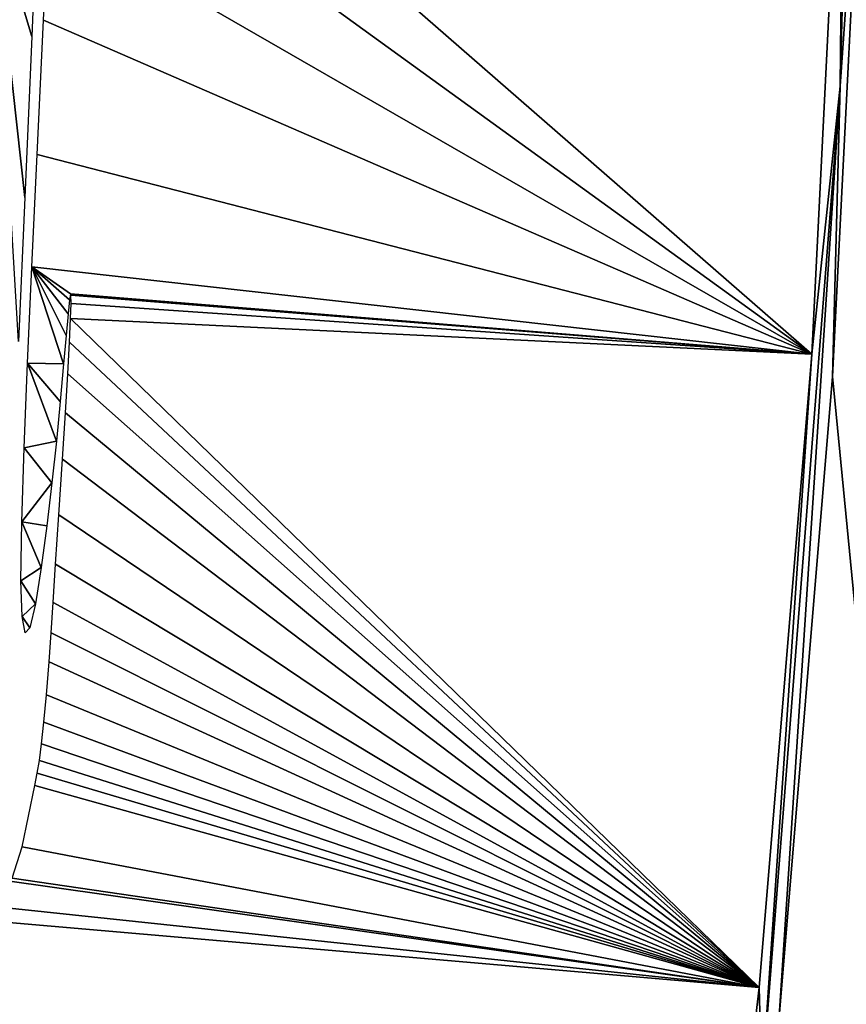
# Model space of a CAD drawing. Header units: millimetres. Extents: x -43.6 to 43.6, y -43.6 to 43.6.
# Tile 557 of 637: x 36.016 to 36.66, y -1.506 to -0.739. Entities that reach past the tile are written whole.
import ezdxf

# ---------------------------------------------------------------- set-up
doc = ezdxf.new("R2010")
doc.units = ezdxf.units.MM
doc.header["$LTSCALE"] = 52.148148
for name, color, linetype in [('151', 7, 'CONTINUOUS'), ('152', 7, 'CONTINUOUS'), ('224', 7, 'CONTINUOUS'), ('238', 7, 'CONTINUOUS')]:
    doc.layers.add(name, color=color, linetype=linetype)

msp = doc.modelspace()

# ---------------------------------------------------------------- linework, layer by layer
at = {"layer": '151', "linetype": 'Continuous'}
for points in [[(36.67441, -0.50831, 23.25491), (36.78253, -2.3911, 23.93032), (36.64895, -1.01682, 23.19989), (36.67441, -0.50831, 23.25491)], [(36.64895, -1.01682, 23.19989), (36.78253, -2.3911, 23.93032), (36.60706, -1.51893, 23.10927), (36.64895, -1.01682, 23.19989)]]:
    msp.add_3dface(points, dxfattribs=at)
at = {"layer": '152', "color": 2, "linetype": 'Continuous'}
for points in [[(42.9387, -2.59685, 26.3), (43.01716, 0, 26.3), (35.80564, -2.35226, 26.3), (42.9387, -2.59685, 26.3)], [(35.80564, -2.35226, 26.3), (43.01716, 0, 26.3), (35.88292, 0, 26.3), (35.80564, -2.35226, 26.3)]]:
    msp.add_3dface(points, dxfattribs=at)
at = {"layer": '224', "linetype": 'Continuous'}
for points in [[(36.04244, -0.57142, 3.09798), (36.04663, -0.48789, 3.14188), (36.63267, -0.99933, 23.08484), (36.04244, -0.57142, 3.09798)], [(36.63267, -0.99933, 23.08484), (36.04663, -0.48789, 3.14188), (36.65756, -0.49957, 23.13986), (36.63267, -0.99933, 23.08484)], [(36.03831, -0.65677, 3.07327), (36.04244, -0.57142, 3.09798), (36.63267, -0.99933, 23.08484), (36.03831, -0.65677, 3.07327)], [(36.02527, -0.75184, 2.78787), (35.99473, -0.65041, 1.6391), (36.03078, -0.61482, 2.77089), (36.02527, -0.75184, 2.78787)], [(36.01993, -0.87733, 2.82839), (35.99473, -0.65041, 1.6391), (36.02527, -0.75184, 2.78787), (36.01993, -0.87733, 2.82839)], [(35.99473, -0.65041, 1.6391), (36.01993, -0.87733, 2.82839), (36.01486, -0.98931, 2.8829), (35.99473, -0.65041, 1.6391)], [(36.03442, -0.7391, 3.0669), (36.03831, -0.65677, 3.07327), (36.63267, -0.99933, 23.08484), (36.03442, -0.7391, 3.0669)], [(36.02948, -0.84366, 3.07958), (36.03442, -0.7391, 3.0669), (36.63267, -0.99933, 23.08484), (36.02948, -0.84366, 3.07958)], [(36.02533, -0.93126, 3.10761), (36.02948, -0.84366, 3.07958), (36.63267, -0.99933, 23.08484), (36.02533, -0.93126, 3.10761)], [(36.02194, -1.00631, 3.14984), (36.02533, -0.93126, 3.10761), (36.05008, -1.00672, 4.06982), (36.02194, -1.00631, 3.14984)], [(36.05008, -1.00672, 4.06982), (36.02533, -0.93126, 3.10761), (36.05197, -0.98479, 4.0856), (36.05008, -1.00672, 4.06982)], [(36.05197, -0.98479, 4.0856), (36.02533, -0.93126, 3.10761), (36.05351, -0.96793, 4.10138), (36.05197, -0.98479, 4.0856)], [(36.05351, -0.96793, 4.10138), (36.02533, -0.93126, 3.10761), (36.05467, -0.95698, 4.11723), (36.05351, -0.96793, 4.10138)], [(36.05467, -0.95698, 4.11723), (36.02533, -0.93126, 3.10761), (36.05543, -0.95235, 4.13266), (36.05467, -0.95698, 4.11723)], [(36.05543, -0.95235, 4.13266), (36.02533, -0.93126, 3.10761), (36.63267, -0.99933, 23.08484), (36.05543, -0.95235, 4.13266)], [(36.05581, -0.9534, 4.14729), (36.05543, -0.95235, 4.13266), (36.63267, -0.99933, 23.08484), (36.05581, -0.9534, 4.14729)], [(36.05587, -0.95977, 4.16188), (36.05581, -0.9534, 4.14729), (36.63267, -0.99933, 23.08484), (36.05587, -0.95977, 4.16188)], [(36.05553, -0.97141, 4.17431), (36.05587, -0.95977, 4.16188), (36.63267, -0.99933, 23.08484), (36.05553, -0.97141, 4.17431)], [(36.05467, -0.98998, 4.18452), (36.05553, -0.97141, 4.17431), (36.59173, -1.49281, 22.99422), (36.05467, -0.98998, 4.18452)], [(36.59173, -1.49281, 22.99422), (36.05553, -0.97141, 4.17431), (36.63267, -0.99933, 23.08484), (36.59173, -1.49281, 22.99422)], [(36.05331, -1.01462, 4.19205), (36.05467, -0.98998, 4.18452), (36.59173, -1.49281, 22.99422), (36.05331, -1.01462, 4.19205)], [(36.01928, -1.07216, 3.20694), (36.02194, -1.00631, 3.14984), (36.04441, -1.06703, 4.01601), (36.01928, -1.07216, 3.20694)], [(36.04441, -1.06703, 4.01601), (36.02194, -1.00631, 3.14984), (36.04744, -1.03611, 4.04672), (36.04441, -1.06703, 4.01601)], [(36.04744, -1.03611, 4.04672), (36.02194, -1.00631, 3.14984), (36.05008, -1.00672, 4.06982), (36.04744, -1.03611, 4.04672)], [(36.05147, -1.04492, 4.19753), (36.05331, -1.01462, 4.19205), (36.59173, -1.49281, 22.99422), (36.05147, -1.04492, 4.19753)], [(36.04915, -1.08112, 4.20242), (36.05147, -1.04492, 4.19753), (36.59173, -1.49281, 22.99422), (36.04915, -1.08112, 4.20242)], [(36.01747, -1.13, 3.28194), (36.01928, -1.07216, 3.20694), (36.04094, -1.09962, 3.97681), (36.01747, -1.13, 3.28194)], [(36.04094, -1.09962, 3.97681), (36.01928, -1.07216, 3.20694), (36.04441, -1.06703, 4.01601), (36.04094, -1.09962, 3.97681)], [(36.04627, -1.12438, 4.20854), (36.04915, -1.08112, 4.20242), (36.59173, -1.49281, 22.99422), (36.04627, -1.12438, 4.20854)], [(36.03702, -1.13298, 3.92712), (36.01747, -1.13, 3.28194), (36.04094, -1.09962, 3.97681), (36.03702, -1.13298, 3.92712)], [(36.04372, -1.16281, 4.2177), (36.04627, -1.12438, 4.20854), (36.59173, -1.49281, 22.99422), (36.04372, -1.16281, 4.2177)], [(36.01688, -1.17591, 3.37389), (36.01747, -1.13, 3.28194), (36.03268, -1.16544, 3.86388), (36.01688, -1.17591, 3.37389)], [(36.03268, -1.16544, 3.86388), (36.01747, -1.13, 3.28194), (36.03702, -1.13298, 3.92712), (36.03268, -1.16544, 3.86388)], [(36.02808, -1.1939, 3.78434), (36.01688, -1.17591, 3.37389), (36.03268, -1.16544, 3.86388), (36.02808, -1.1939, 3.78434)], [(36.04183, -1.19275, 4.23), (36.04372, -1.16281, 4.2177), (36.59173, -1.49281, 22.99422), (36.04183, -1.19275, 4.23)], [(36.01768, -1.20362, 3.46924), (36.01688, -1.17591, 3.37389), (36.02808, -1.1939, 3.78434), (36.01768, -1.20362, 3.46924)], [(36.02374, -1.21249, 3.68976), (36.01768, -1.20362, 3.46924), (36.02808, -1.1939, 3.78434), (36.02374, -1.21249, 3.68976)], [(36.04034, -1.21653, 4.24175), (36.04183, -1.19275, 4.23), (36.59173, -1.49281, 22.99422), (36.04034, -1.21653, 4.24175)], [(36.02017, -1.2165, 3.58335), (36.01768, -1.20362, 3.46924), (36.02374, -1.21249, 3.68976), (36.02017, -1.2165, 3.58335)], [(36.03878, -1.23902, 4.2486), (36.04034, -1.21653, 4.24175), (36.59173, -1.49281, 22.99422), (36.03878, -1.23902, 4.2486)], [(36.03667, -1.26474, 4.24751), (36.03878, -1.23902, 4.2486), (36.59173, -1.49281, 22.99422), (36.03667, -1.26474, 4.24751)], [(36.03471, -1.28606, 4.24044), (36.03667, -1.26474, 4.24751), (36.59173, -1.49281, 22.99422), (36.03471, -1.28606, 4.24044)], [(36.0329, -1.30293, 4.22729), (36.03471, -1.28606, 4.24044), (36.59173, -1.49281, 22.99422), (36.0329, -1.30293, 4.22729)], [(36.03116, -1.31595, 4.20648), (36.0329, -1.30293, 4.22729), (36.59173, -1.49281, 22.99422), (36.03116, -1.31595, 4.20648)], [(36.02947, -1.32569, 4.17834), (36.03116, -1.31595, 4.20648), (36.59173, -1.49281, 22.99422), (36.02947, -1.32569, 4.17834)], [(36.02761, -1.33543, 4.14479), (36.02947, -1.32569, 4.17834), (36.59173, -1.49281, 22.99422), (36.02761, -1.33543, 4.14479)], [(36.01775, -1.38314, 3.95962), (36.02761, -1.33543, 4.14479), (36.59173, -1.49281, 22.99422), (36.01775, -1.38314, 3.95962)], [(36.00999, -1.40746, 3.77804), (36.01775, -1.38314, 3.95962), (36.59173, -1.49281, 22.99422), (36.00999, -1.40746, 3.77804)], [(35.83831, -1.41294, -1.80144), (36.00466, -1.40948, 3.61023), (36.59173, -1.49281, 22.99422), (35.83831, -1.41294, -1.80144)], [(36.00466, -1.40948, 3.61023), (36.00999, -1.40746, 3.77804), (36.59173, -1.49281, 22.99422), (36.00466, -1.40948, 3.61023)], [(35.83639, -1.42729, -1.82082), (35.83831, -1.41294, -1.80144), (36.59173, -1.49281, 22.99422), (35.83639, -1.42729, -1.82082)], [(35.62331, -1.44283, -8.71642), (35.62472, -1.43287, -8.70139), (36.53496, -1.98197, 22.86841), (35.62331, -1.44283, -8.71642)], [(35.62472, -1.43287, -8.70139), (35.83413, -1.44042, -1.85453), (36.53496, -1.98197, 22.86841), (35.62472, -1.43287, -8.70139)], [(35.83498, -1.43651, -1.83854), (35.83639, -1.42729, -1.82082), (36.53496, -1.98197, 22.86841), (35.83498, -1.43651, -1.83854)], [(36.53496, -1.98197, 22.86841), (35.83639, -1.42729, -1.82082), (36.59173, -1.49281, 22.99422), (36.53496, -1.98197, 22.86841)], [(35.83413, -1.44042, -1.85453), (35.83498, -1.43651, -1.83854), (36.53496, -1.98197, 22.86841), (35.83413, -1.44042, -1.85453)], [(35.62156, -1.45281, -8.74229), (35.62224, -1.44965, -8.73002), (36.53496, -1.98197, 22.86841), (35.62156, -1.45281, -8.74229)], [(35.62224, -1.44965, -8.73002), (35.62331, -1.44283, -8.71642), (36.53496, -1.98197, 22.86841), (35.62224, -1.44965, -8.73002)], [(35.34081, -2.22995, -14.75763), (35.56453, -1.45328, -10.59889), (36.53496, -1.98197, 22.86841), (35.34081, -2.22995, -14.75763)], [(35.56453, -1.45328, -10.59889), (35.57268, -1.45069, -10.34162), (36.53496, -1.98197, 22.86841), (35.56453, -1.45328, -10.59889)], [(35.57268, -1.45069, -10.34162), (35.62156, -1.45281, -8.74229), (36.53496, -1.98197, 22.86841), (35.57268, -1.45069, -10.34162)]]:
    msp.add_3dface(points, dxfattribs=at)
at = {"layer": '238', "linetype": 'Continuous'}
for points in [[(36.67559, 0, 23.24236), (36.67441, -0.50831, 23.25491), (36.65488, -0.79057, 23.19711), (36.67559, 0, 23.24236)], [(36.65756, -0.49957, 23.13986), (36.66584, 0, 23.15818), (36.65488, -0.79057, 23.19711), (36.65756, -0.49957, 23.13986)], [(36.66584, 0, 23.15818), (36.67101, 0, 23.2162), (36.65488, -0.79057, 23.19711), (36.66584, 0, 23.15818)], [(36.67101, 0, 23.2162), (36.67559, 0, 23.24236), (36.65488, -0.79057, 23.19711), (36.67101, 0, 23.2162)], [(36.63267, -0.99933, 23.08484), (36.65756, -0.49957, 23.13986), (36.65488, -0.79057, 23.19711), (36.63267, -0.99933, 23.08484)], [(36.67441, -0.50831, 23.25491), (36.64895, -1.01682, 23.19989), (36.65488, -0.79057, 23.19711), (36.67441, -0.50831, 23.25491)], [(36.60706, -1.51893, 23.10927), (36.59385, -1.56897, 23.06358), (36.65488, -0.79057, 23.19711), (36.60706, -1.51893, 23.10927)], [(36.59385, -1.56897, 23.06358), (36.63267, -0.99933, 23.08484), (36.65488, -0.79057, 23.19711), (36.59385, -1.56897, 23.06358)], [(36.64895, -1.01682, 23.19989), (36.60706, -1.51893, 23.10927), (36.65488, -0.79057, 23.19711), (36.64895, -1.01682, 23.19989)], [(36.59173, -1.49281, 22.99422), (36.63267, -0.99933, 23.08484), (36.59385, -1.56897, 23.06358), (36.59173, -1.49281, 22.99422)], [(36.53496, -1.98197, 22.86841), (36.59173, -1.49281, 22.99422), (36.59385, -1.56897, 23.06358), (36.53496, -1.98197, 22.86841)]]:
    msp.add_3dface(points, dxfattribs=at)

doc.saveas('drawing.dxf')
